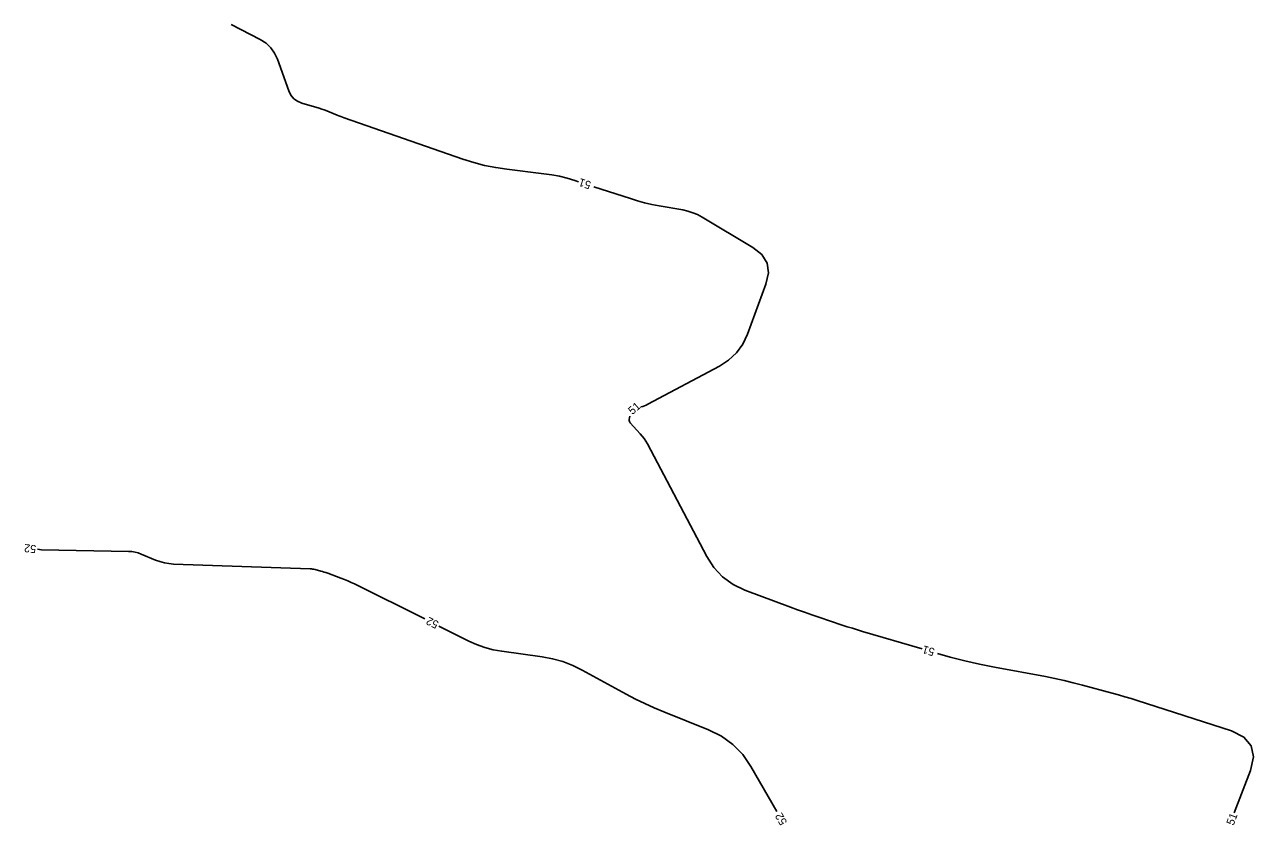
# Model space of a CAD drawing. Extents: x 2384780 to 2405861, y 547869 to 573706.
# Drawn here: x 2390845.1 to 2391152.2, y 552978.8 to 553178.9 of the extents above; entities that cross this region are included whole.
import ezdxf

# ---------------------------------------------------------------- set-up
doc = ezdxf.new("R2010")
doc.units = 0
doc.layers.add('Old_Level_60', color=7, linetype='Continuous')

msp = doc.modelspace()

# ---------------------------------------------------------------- linework, layer by layer
at = {"layer": 'Old_Level_60'}
for points in [[(2390896.76275, 553178.921), (2390904.01425, 553175.169), (2390905.448, 553174.25975), (2390906.64125, 553173.14), (2390907.59425, 553171.8095), (2390908.3065, 553170.2685), (2390911.1525, 553162.35625), (2390911.67325, 553161.28075), (2390912.388, 553160.4105), (2390913.297, 553159.74525), (2390914.4, 553159.28525), (2390918.72725, 553157.99675), (2390919.36075, 553157.799), (2390919.98825, 553157.58475), (2390920.61, 553157.354), (2390921.22575, 553157.10675), (2390923.2275, 553156.27225), (2390923.65775, 553156.09675), (2390924.0905, 553155.92775), (2390924.52575, 553155.7655), (2390924.96375, 553155.60975), (2390954.633, 553145.316), (2390957.3335, 553144.459), (2390960.06825, 553143.75025), (2390962.83725, 553143.18975), (2390965.6405, 553142.77725), (2390974.853, 553141.67225), (2390976.81675, 553141.38775), (2390978.7595, 553141.0085), (2390980.681, 553140.534), (2390982.58175, 553139.9645), (2390983.526, 553139.65625)], [(2390987.3285, 553138.41475), (2390996.4765, 553135.428), (2390998.24625, 553134.885), (2391000.032, 553134.40575), (2391001.8335, 553133.9905), (2391003.651, 553133.63925), (2391009.61425, 553132.596), (2391010.87175, 553132.3175), (2391012.088, 553131.9285), (2391013.2635, 553131.42925), (2391014.398, 553130.81975), (2391027.093, 553123.246), (2391029.33575, 553121.4545), (2391030.62325, 553119.32625), (2391030.95525, 553116.86125), (2391030.33225, 553114.0595), (2391025.7155, 553101.602), (2391024.53575, 553099.099), (2391022.975, 553096.929), (2391021.03325, 553095.092), (2391018.71075, 553093.588), (2391000.8, 553084.05475), (2391000.39475, 553083.8555), (2390999.9795, 553083.684), (2390999.55375, 553083.5395), (2390999.11775, 553083.42275), (2390999.08075, 553083.414)], [(2390996.34725, 553081.04525), (2390996.21925, 553080.70425), (2390996.13525, 553080.36125), (2390996.14725, 553080.03675), (2390996.2555, 553079.7305), (2390996.46, 553079.4425), (2390998.938, 553076.70625), (2390999.44875, 553076.10575), (2390999.919, 553075.47675), (2391000.3485, 553074.8195), (2391000.73775, 553074.134), (2391015.5545, 553046.02625), (2391017.343, 553043.24075), (2391019.53225, 553040.91), (2391022.12175, 553039.03425), (2391025.11175, 553037.6135), (2391036.46525, 553033.367), (2391038.2355, 553032.714), (2391040.01125, 553032.077), (2391041.793, 553031.45625), (2391043.58025, 553030.85125), (2391049.42775, 553028.90175), (2391050.6825, 553028.48925), (2391051.94075, 553028.088), (2391053.2025, 553027.698), (2391054.46775, 553027.31875), (2391069.369, 553022.9235)], [(2390945.08075, 553030.4135), (2390927.5855, 553039.15725), (2390926.73725, 553039.5665), (2390925.8785, 553039.95175), (2390925.00925, 553040.31275), (2390924.1295, 553040.6495), (2390920.8475, 553041.854), (2390920.422, 553042.004), (2390919.99325, 553042.1435), (2390919.56125, 553042.272), (2390919.12575, 553042.38975), (2390917.69775, 553042.757), (2390917.3905, 553042.82725), (2390917.08075, 553042.8805), (2390916.76875, 553042.917), (2390916.45425, 553042.93675), (2390882.358, 553044.14925), (2390881.19025, 553044.24275), (2390880.045, 553044.439), (2390878.92225, 553044.7385), (2390877.82225, 553045.141), (2390874.265, 553046.62375), (2390873.495, 553046.904), (2390872.709, 553047.10875), (2390871.907, 553047.23825), (2390871.08925, 553047.29275), (2390849.32675, 553047.73125), (2390848.3575, 553047.82)], [(2391033.05075, 552982.29025), (2391026.5785, 552993.58325), (2391024.54025, 552996.56175), (2391022.10275, 552999.0805), (2391019.26625, 553001.13925), (2391016.03075, 553002.7385), (2391004.80925, 553007.21125), (2391002.4215, 553008.2055), (2391000.06775, 553009.27175), (2390997.74775, 553010.40975), (2390995.46175, 553011.6195), (2390984.47075, 553017.65375), (2390982.07725, 553018.83075), (2390979.607, 553019.77625), (2390977.06025, 553020.49), (2390974.43675, 553020.97175), (2390964.331, 553022.36175), (2390962.19175, 553022.7445), (2390960.105, 553023.297), (2390958.071, 553024.0195), (2390956.0895, 553024.91175), (2390948.65875, 553028.6255)], [(2391073.20725, 553021.798), (2391076.37225, 553020.90825), (2391080.04525, 553019.97575), (2391083.74075, 553019.13725), (2391087.459, 553018.3925), (2391100.2385, 553016.002), (2391102.5455, 553015.5465), (2391104.84225, 553015.0455), (2391107.1285, 553014.49875), (2391109.40425, 553013.90625), (2391116.82125, 553011.89625), (2391118.40775, 553011.45625), (2391119.989, 553010.9975), (2391121.5645, 553010.52), (2391123.1345, 553010.024), (2391146.6445, 553002.44175), (2391149.78, 553000.90875), (2391151.6155, 552998.75175), (2391152.151, 552995.97025), (2391151.38625, 552992.565), (2391147.36075, 552981.98725)]]:
    msp.add_lwpolyline(points, dxfattribs=at)

# ---------------------------------------------------------------- texts
for s, rotation, p in [('51', 161.9194806, (2390986.81525, 553139.63425)), ('51', 40.9120111, (2390996.977, 553081.345)), ('52', 173.9350917, (2390848.09225, 553048.82425)), ('52', 153.44525, (2390948.7745, 553029.6855)), ('51', 163.6582528, (2391072.6565, 553022.99825)), ('52', 119.8175917, (2391035.72325, 552979.63825)), ('51', 69.5599444, (2391147.1905, 552978.7065))]:
    msp.add_text(s, height=2, rotation=rotation, dxfattribs=at).set_placement(p)

doc.saveas('drawing.dxf')
